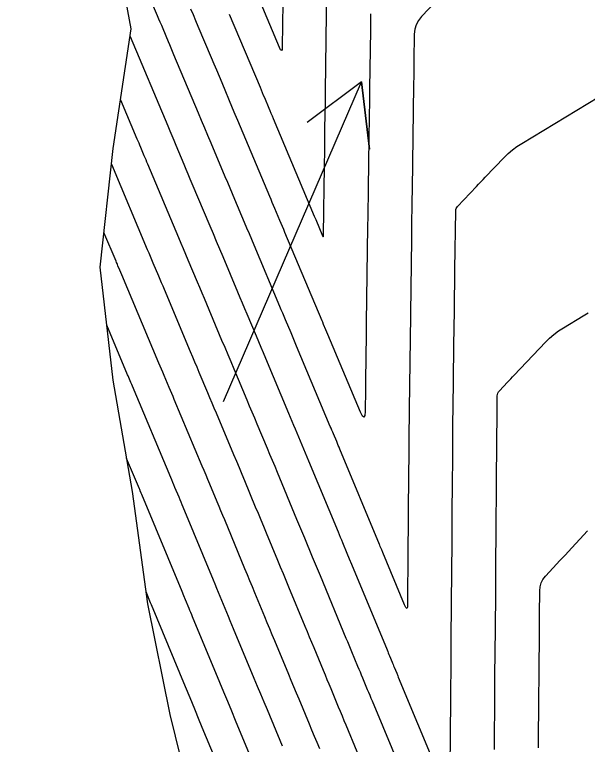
# Model space of a CAD drawing. Extents: x 954385 to 988206, y 1868364 to 1924553.
# Drawn here: x 957938.6 to 957989.3, y 1918938.6 to 1919003.2 of the extents above; entities that cross this region are included whole.
import ezdxf

# ---------------------------------------------------------------- set-up
doc = ezdxf.new("R2010")
doc.units = 0
for name, color, linetype in [('24', 7, 'Continuous'), ('26', 7, 'Continuous'), ('6', 7, 'Continuous'), ('7', 7, 'Continuous')]:
    doc.layers.add(name, color=color, linetype=linetype)

msp = doc.modelspace()

# ---------------------------------------------------------------- linework, layer by layer
at = {"layer": '24'}
msp.add_lwpolyline([(957974.671, 1918853.956), (957971.691, 1918863.536), (957969.153, 1918873.215), (957966.605, 1918882.892), (957964.105, 1918892.58), (957961.58, 1918902.262), (957959.271, 1918911.992), (957957.104, 1918921.755), (957954.809, 1918931.489), (957952.428, 1918941.203), (957950.425, 1918951.002), (957949.07, 1918960.947), (957947.365, 1918970.813), (957946.225, 1918980.806), (957947.369, 1918991.311), (957948.976, 1919001.92), (957947.688, 1919008.805), (957946.681, 1919011.654), (957944.248, 1919021.357), (957948.184, 1919032.489), (957949.869, 1919043.116), (957945.982, 1919052.492), (957942.292, 1919061.913), (957938.649, 1919071.344)], dxfattribs=at)
at = {"layer": '26'}
msp.add_lwpolyline([(957957.131, 1918968.928), (957969.353, 1918997.216), (957970.046, 1918991.256), (957969.353, 1918997.216), (957964.539, 1918993.636)], dxfattribs=at)
at = {"layer": '6'}
for points in [[(957970.151, 1919003.241), (957970.145, 1919002.749), (957970.138, 1919002.258), (957970.132, 1919001.766), (957970.064, 1918996.656), (957970.063, 1918996.53), (957970.061, 1918996.403), (957970.059, 1918996.277), (957970.057, 1918996.151), (957970.019, 1918993.499), (957970.01, 1918992.867), (957970.001, 1918992.235), (957969.937, 1918987.808), (957969.925, 1918986.964), (957969.913, 1918986.121), (957969.902, 1918985.278), (957969.89, 1918984.435), (957969.773, 1918975.884), (957969.771, 1918975.798), (957969.769, 1918975.625), (957969.722, 1918972.061), (957969.716, 1918971.559), (957969.709, 1918971.058), (957969.702, 1918970.556), (957969.695, 1918970.054), (957969.669, 1918968.048), (957969.638, 1918967.667), (957969.561, 1918967.527), (957969.437, 1918967.628), (957969.267, 1918967.97), (957966.372, 1918974.861), (957966.289, 1918975.059), (957966.206, 1918975.257), (957965.997, 1918975.753), (957965.914, 1918975.952), (957965.872, 1918976.051), (957962.575, 1918983.894), (957962.463, 1918984.159), (957962.351, 1918984.425), (957962.24, 1918984.69), (957962.128, 1918984.956), (957961.681, 1918986.018), (957961.569, 1918986.284), (957961.457, 1918986.549), (957961.346, 1918986.815), (957961.234, 1918987.081), (957958.879, 1918992.674), (957958.644, 1918993.231), (957958.41, 1918993.789), (957958.175, 1918994.346), (957957.941, 1918994.903), (957957.004, 1918997.132), (957956.77, 1918997.689), (957956.536, 1918998.246), (957956.302, 1918998.804), (957956.067, 1918999.361), (957954.907, 1919002.122), (957954.69, 1919002.638), (957954.472, 1919003.153), (957954.253, 1919003.668)], [(957965.648, 1918938.165), (957965.42, 1918938.714), (957965.191, 1918939.263), (957964.963, 1918939.813), (957964.735, 1918940.362), (957963.822, 1918942.559), (957963.594, 1918943.108), (957963.366, 1918943.657), (957963.138, 1918944.207), (957962.91, 1918944.756), (957961.672, 1918947.739), (957961.452, 1918948.268), (957961.233, 1918948.798), (957961.013, 1918949.327), (957960.794, 1918949.857), (957959.916, 1918951.974), (957959.696, 1918952.504), (957959.477, 1918953.033), (957959.257, 1918953.563), (957959.038, 1918954.092), (957957.239, 1918958.431), (957957.074, 1918958.829), (957956.909, 1918959.227), (957956.744, 1918959.625), (957956.579, 1918960.023), (957955.918, 1918961.614), (957955.753, 1918962.012), (957955.587, 1918962.409), (957955.421, 1918962.807), (957955.254, 1918963.204), (957952.78, 1918969.088), (957952.667, 1918969.356), (957952.554, 1918969.625), (957952.441, 1918969.894), (957952.328, 1918970.162), (957951.877, 1918971.237), (957951.764, 1918971.506), (957951.651, 1918971.775), (957951.538, 1918972.043), (957951.425, 1918972.312), (957948.131, 1918980.15), (957948.048, 1918980.348), (957947.965, 1918980.546), (957947.798, 1918980.942), (957947.757, 1918981.041), (957947.715, 1918981.14), (957947.673, 1918981.239), (957947.632, 1918981.338), (957946.56, 1918983.884)]]:
    msp.add_lwpolyline(points, dxfattribs=at)
at = {"layer": '7'}
for points in [[(957977.921, 1919006.452), (957974.656, 1919003.008), (957974.382, 1919002.664), (957974.184, 1919002.288), (957974.063, 1919001.881), (957974.019, 1919001.443), (957973.988, 1918999.082), (957973.985, 1918998.902), (957973.983, 1918998.721), (957973.98, 1918998.541), (957973.978, 1918998.361), (957973.968, 1918997.64), (957973.966, 1918997.46), (957973.964, 1918997.279), (957973.961, 1918997.099), (957973.958, 1918996.919), (957973.827, 1918987.741), (957973.821, 1918987.369), (957973.816, 1918986.997), (957973.811, 1918986.625), (957973.806, 1918986.253), (957973.786, 1918984.765), (957973.78, 1918984.393), (957973.775, 1918984.021), (957973.77, 1918983.649), (957973.765, 1918983.277), (957973.675, 1918976.729), (957973.674, 1918976.655), (957973.672, 1918976.513), (957973.563, 1918968.266), (957973.552, 1918967.352), (957973.541, 1918966.438), (957973.532, 1918965.523), (957973.525, 1918964.609), (957973.485, 1918959.464), (957973.483, 1918959.123), (957973.48, 1918958.781), (957973.475, 1918958.099), (957973.474, 1918957.928), (957973.472, 1918957.758), (957973.471, 1918957.587), (957973.47, 1918957.416), (957973.463, 1918956.568), (957973.462, 1918956.37), (957973.46, 1918956.172), (957973.459, 1918955.973), (957973.458, 1918955.775), (957973.423, 1918950.96), (957973.405, 1918950.701), (957973.354, 1918950.606), (957973.272, 1918950.675), (957973.157, 1918950.908), (957971.236, 1918955.542), (957971.137, 1918955.78), (957971.014, 1918956.078), (957970.964, 1918956.197), (957970.939, 1918956.256), (957967.435, 1918964.701), (957967.365, 1918964.869), (957967.295, 1918965.037), (957967.225, 1918965.204), (957967.155, 1918965.372), (957966.873, 1918966.043), (957966.802, 1918966.211), (957966.731, 1918966.379), (957966.661, 1918966.547), (957966.59, 1918966.714), (957963.608, 1918973.815), (957963.485, 1918974.108), (957963.361, 1918974.402), (957963.238, 1918974.696), (957963.114, 1918974.99), (957962.621, 1918976.164), (957962.497, 1918976.458), (957962.374, 1918976.752), (957962.25, 1918977.045), (957962.127, 1918977.339), (957959.849, 1918982.757), (957959.637, 1918983.262), (957959.424, 1918983.768), (957959.211, 1918984.273), (957958.999, 1918984.779), (957958.148, 1918986.801), (957957.935, 1918987.306), (957957.722, 1918987.812), (957957.51, 1918988.317), (957957.297, 1918988.823), (957956.043, 1918991.802), (957955.763, 1918992.467), (957955.483, 1918993.132), (957955.203, 1918993.797), (957954.923, 1918994.462), (957952.751, 1918999.629), (957952.631, 1918999.916), (957952.51, 1919000.202), (957952.39, 1919000.489), (957952.269, 1919000.776), (957951.787, 1919001.923), (957951.667, 1919002.21), (957951.545, 1919002.496), (957951.424, 1919002.783), (957951.301, 1919003.069), (957949.087, 1919008.237)], [(957957.647, 1919003.227), (957960.367, 1918996.751), (957960.464, 1918996.521), (957960.561, 1918996.29), (957960.658, 1918996.059), (957960.755, 1918995.829), (957961.143, 1918994.906), (957961.24, 1918994.676), (957961.337, 1918994.445), (957961.434, 1918994.215), (957961.531, 1918993.984), (957965.171, 1918985.338), (957965.268, 1918985.107), (957965.3, 1918985.03), (957965.903, 1918983.597), (957965.939, 1918983.525), (957965.965, 1918983.504), (957965.981, 1918983.533), (957965.987, 1918983.613), (957965.993, 1918984.033), (957965.996, 1918984.243), (957965.999, 1918984.453), (957966.006, 1918984.995), (957966.008, 1918985.12), (957966.01, 1918985.246), (957966.012, 1918985.371), (957966.013, 1918985.496), (957966.052, 1918988.155), (957966.058, 1918988.539), (957966.063, 1918988.922), (957966.069, 1918989.306), (957966.074, 1918989.69), (957966.096, 1918991.224), (957966.102, 1918991.608), (957966.107, 1918991.992), (957966.113, 1918992.375), (957966.118, 1918992.759), (957966.145, 1918994.643), (957966.152, 1918995.085), (957966.158, 1918995.527), (957966.164, 1918995.969), (957966.17, 1918996.411), (957966.291, 1919005.558)], [(957962.382, 1919004.222), (957962.331, 1919000.316), (957962.313, 1919000.09), (957962.267, 1919000.007), (957962.194, 1919000.067), (957962.093, 1919000.27), (957960.386, 1919004.332)], [(957948.872, 1919001.237), (957952.198, 1918993.325), (957952.377, 1918992.9), (957952.556, 1918992.475), (957952.735, 1918992.05), (957952.914, 1918991.625), (957953.629, 1918989.924), (957953.808, 1918989.499), (957953.987, 1918989.074), (957954.166, 1918988.649), (957954.345, 1918988.224), (957955.923, 1918984.476), (957956.21, 1918983.793), (957956.497, 1918983.111), (957956.784, 1918982.429), (957957.071, 1918981.746), (957958.382, 1918978.627), (957958.587, 1918978.139), (957958.792, 1918977.651), (957958.998, 1918977.163), (957959.203, 1918976.674), (957960.023, 1918974.722), (957960.229, 1918974.233), (957960.434, 1918973.745), (957960.639, 1918973.257), (957960.844, 1918972.769), (957962.892, 1918967.893), (957963.04, 1918967.542), (957963.187, 1918967.19), (957963.335, 1918966.839), (957963.483, 1918966.488), (957964.073, 1918965.083), (957964.221, 1918964.731), (957964.368, 1918964.38), (957964.515, 1918964.028), (957964.661, 1918963.676), (957967.271, 1918957.386), (957967.37, 1918957.148), (957967.469, 1918956.91), (957967.568, 1918956.671), (957967.666, 1918956.433), (957968.061, 1918955.481), (957968.259, 1918955.004), (957968.456, 1918954.528), (957971.612, 1918946.917), (957971.666, 1918946.788), (957971.719, 1918946.659), (957971.772, 1918946.53), (957971.826, 1918946.401), (957972.056, 1918945.848), (957972.101, 1918945.738), (957972.147, 1918945.627), (957972.193, 1918945.517), (957972.239, 1918945.407), (957972.467, 1918944.856), (957972.559, 1918944.636), (957972.605, 1918944.525), (957976.022, 1918936.303)], [(957977.207, 1918936.917), (957977.225, 1918938.972), (957977.227, 1918939.307), (957977.23, 1918939.643), (957977.233, 1918939.978), (957977.236, 1918940.313), (957977.247, 1918941.655), (957977.25, 1918941.99), (957977.252, 1918942.326), (957977.255, 1918942.661), (957977.258, 1918942.997), (957977.28, 1918945.668), (957977.285, 1918946.225), (957977.289, 1918946.782), (957977.293, 1918947.339), (957977.297, 1918947.896), (957977.341, 1918953.986), (957977.358, 1918956.309), (957977.361, 1918956.678), (957977.363, 1918957.047), (957977.366, 1918957.416), (957977.369, 1918957.785), (957977.38, 1918959.26), (957977.386, 1918959.998), (957977.391, 1918960.736), (957977.422, 1918964.76), (957977.424, 1918965.016), (957977.426, 1918965.271), (957977.428, 1918965.526), (957977.43, 1918965.782), (957977.438, 1918966.803), (957977.44, 1918967.058), (957977.442, 1918967.314), (957977.445, 1918967.569), (957977.448, 1918967.824), (957977.496, 1918971.401), (957977.504, 1918972.02), (957977.512, 1918972.64), (957977.52, 1918973.259), (957977.529, 1918973.878), (957977.57, 1918976.992), (957977.574, 1918977.292), (957977.578, 1918977.593), (957977.583, 1918977.893), (957977.587, 1918978.193), (957977.603, 1918979.394), (957977.607, 1918979.695), (957977.611, 1918979.995), (957977.615, 1918980.295), (957977.62, 1918980.595), (957977.69, 1918985.799), (957977.702, 1918985.911), (957977.732, 1918986.014), (957977.783, 1918986.11), (957977.852, 1918986.198), (957979.516, 1918987.949), (957979.713, 1918988.157), (957979.911, 1918988.365), (957980.109, 1918988.573), (957980.307, 1918988.78), (957981.979, 1918990.536), (957982.335, 1918990.885), (957982.711, 1918991.208), (957983.107, 1918991.505), (957983.525, 1918991.776), (957992.297, 1918997.07)], [(957948.024, 1918995.635), (957949.473, 1918992.189), (957949.551, 1918992.003), (957949.629, 1918991.818), (957949.707, 1918991.633), (957949.785, 1918991.448), (957950.096, 1918990.707), (957950.174, 1918990.522), (957950.252, 1918990.336), (957950.33, 1918990.151), (957950.408, 1918989.966), (957953.159, 1918983.43), (957953.364, 1918982.942), (957953.57, 1918982.454), (957953.775, 1918981.966), (957953.98, 1918981.478), (957954.801, 1918979.526), (957955.006, 1918979.038), (957955.211, 1918978.55), (957955.416, 1918978.062), (957955.621, 1918977.574), (957956.972, 1918974.36), (957957.239, 1918973.724), (957957.506, 1918973.088), (957957.773, 1918972.453), (957958.04, 1918971.817), (957959.193, 1918969.072), (957959.418, 1918968.537), (957959.643, 1918968.002), (957959.868, 1918967.467), (957960.093, 1918966.932), (957960.992, 1918964.793), (957961.217, 1918964.258), (957961.441, 1918963.723), (957961.664, 1918963.187), (957961.887, 1918962.651), (957963.603, 1918958.516), (957963.776, 1918958.099), (957963.949, 1918957.682), (957964.122, 1918957.265), (957964.295, 1918956.848), (957964.986, 1918955.181), (957965.159, 1918954.764), (957965.331, 1918954.347), (957965.504, 1918953.93), (957965.677, 1918953.514), (957967.975, 1918947.972), (957968.099, 1918947.672), (957968.224, 1918947.372), (957968.348, 1918947.072), (957968.473, 1918946.772), (957969.007, 1918945.484), (957969.114, 1918945.227), (957969.22, 1918944.971), (957969.327, 1918944.714), (957969.433, 1918944.458), (957969.859, 1918943.431), (957969.966, 1918943.175), (957970.073, 1918942.918), (957970.179, 1918942.662), (957970.286, 1918942.405), (957972.972, 1918935.941)], [(957947.219, 1918989.932), (957950.395, 1918982.384), (957950.519, 1918982.091), (957950.642, 1918981.797), (957950.766, 1918981.504), (957950.889, 1918981.21), (957951.383, 1918980.036), (957951.506, 1918979.743), (957951.629, 1918979.449), (957951.753, 1918979.156), (957951.876, 1918978.862), (957954.198, 1918973.336), (957954.389, 1918972.884), (957954.579, 1918972.432), (957954.769, 1918971.979), (957954.959, 1918971.527), (957955.718, 1918969.718), (957955.908, 1918969.266), (957956.098, 1918968.813), (957956.289, 1918968.361), (957956.479, 1918967.909), (957958.031, 1918964.217), (957958.273, 1918963.642), (957958.514, 1918963.066), (957958.754, 1918962.49), (957958.994, 1918961.913), (957959.95, 1918959.607), (957960.19, 1918959.031), (957960.429, 1918958.454), (957960.668, 1918957.878), (957960.907, 1918957.301), (957961.91, 1918954.881), (957962.157, 1918954.286), (957962.404, 1918953.69), (957962.651, 1918953.095), (957962.898, 1918952.499), (957964.337, 1918949.028), (957964.533, 1918948.556), (957964.728, 1918948.085), (957964.924, 1918947.613), (957965.119, 1918947.142), (957965.959, 1918945.12), (957966.126, 1918944.717), (957966.293, 1918944.314), (957966.46, 1918943.911), (957966.628, 1918943.508), (957967.297, 1918941.897), (957967.465, 1918941.494), (957967.632, 1918941.091), (957967.799, 1918940.688), (957967.967, 1918940.285), (957969.923, 1918935.578)], [(957981.113, 1918938.116), (957981.119, 1918938.843), (957981.149, 1918942.4), (957981.155, 1918943.202), (957981.162, 1918944.004), (957981.19, 1918947.346), (957981.191, 1918947.502), (957981.192, 1918947.658), (957981.193, 1918947.814), (957981.195, 1918947.969), (957981.229, 1918952.784), (957981.233, 1918953.298), (957981.237, 1918953.812), (957981.24, 1918954.326), (957981.244, 1918954.839), (957981.26, 1918957.1), (957981.263, 1918957.511), (957981.267, 1918957.923), (957981.27, 1918958.334), (957981.273, 1918958.745), (957981.285, 1918960.391), (957981.289, 1918960.802), (957981.292, 1918961.213), (957981.295, 1918961.625), (957981.298, 1918962.036), (957981.344, 1918968.084), (957981.344, 1918968.137), (957981.345, 1918968.19), (957981.345, 1918968.242), (957981.346, 1918968.295), (957981.35, 1918968.611), (957981.351, 1918968.717), (957981.361, 1918969.408), (957981.374, 1918969.536), (957981.409, 1918969.655), (957981.467, 1918969.765), (957981.547, 1918969.865), (957982.265, 1918970.623), (957982.415, 1918970.781), (957982.565, 1918970.939), (957982.716, 1918971.098), (957982.866, 1918971.256), (957985.634, 1918974.174), (957985.996, 1918974.531), (957986.38, 1918974.862), (957986.785, 1918975.167), (957987.211, 1918975.445), (957988.959, 1918976.504), (957989.397, 1918976.769)], [(957962.355, 1918938.388), (957961.017, 1918941.609), (957960.728, 1918942.305), (957960.439, 1918943.001), (957960.15, 1918943.696), (957959.862, 1918944.392), (957958.035, 1918948.794), (957957.886, 1918949.152), (957957.737, 1918949.511), (957957.589, 1918949.869), (957957.44, 1918950.227), (957956.846, 1918951.66), (957956.698, 1918952.018), (957956.549, 1918952.376), (957956.401, 1918952.735), (957956.252, 1918953.093), (957953.571, 1918959.561), (957953.48, 1918959.78), (957953.389, 1918959.999), (957953.298, 1918960.218), (957953.207, 1918960.438), (957952.843, 1918961.314), (957952.752, 1918961.534), (957952.661, 1918961.753), (957952.569, 1918961.972), (957952.477, 1918962.19), (957949.081, 1918970.266), (957949.01, 1918970.436), (957948.938, 1918970.607), (957948.759, 1918971.033), (957948.688, 1918971.203), (957948.652, 1918971.288), (957946.811, 1918975.668)], [(957960.036, 1918936.268), (957958.212, 1918940.66), (957957.862, 1918941.502), (957957.512, 1918942.344), (957957.163, 1918943.186), (957956.813, 1918944.028), (957954.397, 1918949.85), (957954.32, 1918950.037), (957954.242, 1918950.223), (957954.164, 1918950.41), (957954.087, 1918950.597), (957953.777, 1918951.345), (957953.622, 1918951.719), (957953.467, 1918952.093), (957949.903, 1918960.691), (957949.852, 1918960.812), (957949.768, 1918961.015), (957949.751, 1918961.056), (957949.734, 1918961.096), (957949.717, 1918961.137), (957949.7, 1918961.177), (957948.563, 1918963.882)], [(957985.01, 1918938.266), (957985.013, 1918938.679), (957985.017, 1918939.092), (957985.093, 1918948.229), (957985.094, 1918948.381), (957985.095, 1918948.534), (957985.096, 1918948.686), (957985.097, 1918948.838), (957985.102, 1918949.448), (957985.104, 1918949.753), (957985.106, 1918950.057), (957985.121, 1918952.165), (957985.155, 1918952.523), (957985.251, 1918952.856), (957985.409, 1918953.164), (957985.629, 1918953.448), (957986.634, 1918954.535), (957986.885, 1918954.807), (957987.137, 1918955.078), (957987.388, 1918955.35), (957987.639, 1918955.622), (957989.341, 1918957.462)], [(957957.717, 1918934.148), (957955.406, 1918939.71), (957954.996, 1918940.699), (957954.585, 1918941.687), (957954.175, 1918942.675), (957953.765, 1918943.664), (957950.76, 1918950.905), (957950.681, 1918951.094), (957950.281, 1918952.06)]]:
    msp.add_lwpolyline(points, dxfattribs=at)

doc.saveas('drawing.dxf')
